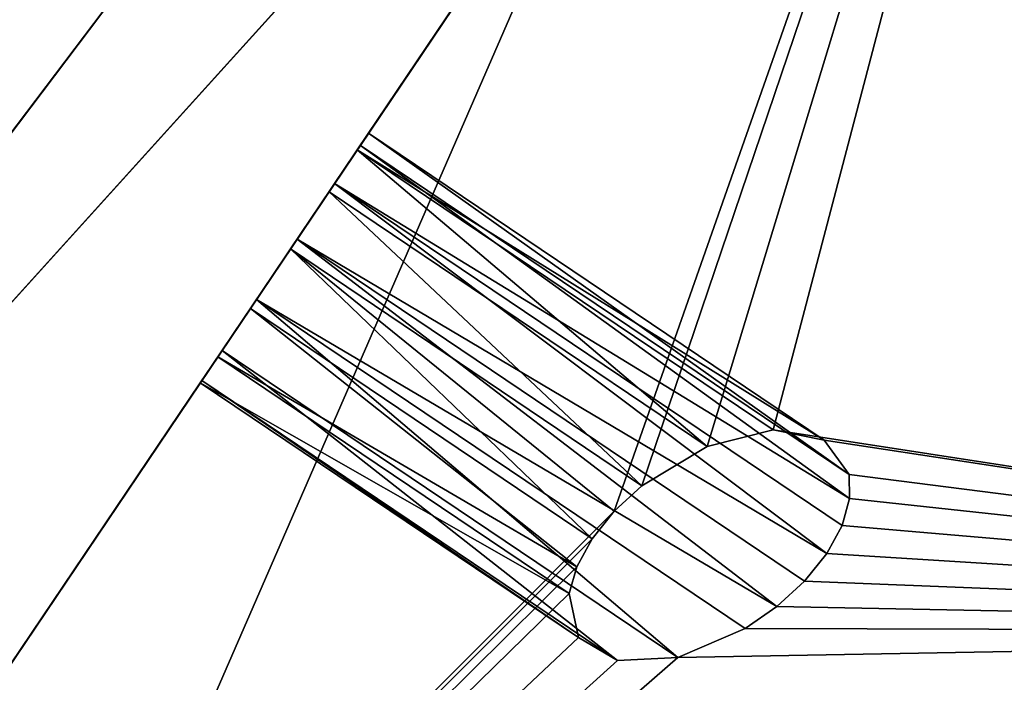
# Model space of a CAD drawing. Extents: x 5.2 to 19.2, y -23 to 23.
# Tile 482 of 656: x 17.299 to 17.491, y -20.433 to -20.304. Entities that reach past the tile are written whole.
import ezdxf

# ---------------------------------------------------------------- set-up
doc = ezdxf.new("R2010")
doc.units = 0
doc.header["$MEASUREMENT"] = 0
doc.layers.get('0').update_dxf_attribs({"linetype": 'CONTINUOUS'})

# ---------------------------------------------------------------- blocks, each defined once
blk = doc.blocks.new('LUXORA_OVAL_LED_37W_STL')
at = {"color": 0}
for p, q in [((17.97511, -19.42397, 4.45113), (17.1155, -20.6997, 0.82709)), ((17.97511, -19.42397, 4.45113), (17.1155, -20.6997, 0.82709)), ((17.14704, -20.52577, 4.18098), (17.88697, -19.54595, 4.18098)), ((17.88697, -19.54595, 4.14161), (17.14704, -20.52577, 4.14161)), ((17.88697, -19.54595, 4.14161), (17.14704, -20.52577, 4.14161)), ((17.14704, -20.52577, 4.18098), (17.88697, -19.54595, 4.18098)), ((17.14704, -20.52577, 0.83452), (17.88697, -19.54595, 0.83452)), ((17.88697, -19.54595, 0.79515), (17.14704, -20.52577, 0.79515)), ((17.88697, -19.54595, 0.79515), (17.14704, -20.52577, 0.79515)), ((17.14704, -20.52577, 0.83452), (17.88697, -19.54595, 0.83452)), ((16.89233, -20.80754, 0.51943), (17.92407, -19.66653, 4.14347)), ((16.89233, -20.80754, 0.51943), (17.92407, -19.66653, 4.14347)), ((17.52052, -20.09862, 0.51943), (17.1155, -20.6997, 0.82709)), ((17.52052, -20.09862, 0.51943), (17.1155, -20.6997, 0.82709)), ((17.43794, -20.20414, 4.45113), (16.4062, -21.34515, 0.82709)), ((17.43794, -20.20414, 4.45113), (16.4062, -21.34515, 0.82709)), ((17.36498, -20.32946, 0.79625), (17.36717, -20.32621, 0.80983)), ((17.36498, -20.32946, 0.79625), (17.36717, -20.32621, 0.80983)), ((17.36717, -20.32621, 0.80983), (17.36558, -20.32857, 0.82367)), ((17.36717, -20.32621, 0.80983), (17.36558, -20.32857, 0.82367)), ((17.36717, -20.32621, 0.80983), (17.45557, -20.38578, 0.80983)), ((17.36717, -20.32621, 0.80983), (17.45557, -20.38578, 0.80983)), ((17.36558, -20.32857, 0.82367), (17.36057, -20.336, 0.8346)), ((17.36558, -20.32857, 0.82367), (17.36057, -20.336, 0.8346)), ((17.36558, -20.32857, 0.82367), (17.46051, -20.39714, 0.82968)), ((17.36558, -20.32857, 0.82367), (17.46051, -20.39714, 0.82968)), ((17.36558, -20.32857, 0.82367), (17.46041, -20.39247, 0.82367)), ((17.36558, -20.32857, 0.82367), (17.46041, -20.39247, 0.82367)), ((17.35952, -20.33757, 0.78604), (17.36498, -20.32946, 0.79625)), ((17.35952, -20.33757, 0.78604), (17.36498, -20.32946, 0.79625)), ((17.36498, -20.32946, 0.79625), (17.44564, -20.38381, 0.79625)), ((17.36498, -20.32946, 0.79625), (17.44564, -20.38381, 0.79625)), ((17.36057, -20.336, 0.8346), (17.3533, -20.34679, 0.84013)), ((17.36057, -20.336, 0.8346), (17.3533, -20.34679, 0.84013)), ((17.45606, -20.40777, 0.83816), (17.36057, -20.336, 0.8346)), ((17.36057, -20.336, 0.8346), (17.45903, -20.40234, 0.8346)), ((17.45606, -20.40777, 0.83816), (17.36057, -20.336, 0.8346)), ((17.36057, -20.336, 0.8346), (17.45903, -20.40234, 0.8346)), ((17.36057, -20.336, 0.8346), (17.46051, -20.39714, 0.82968)), ((17.36057, -20.336, 0.8346), (17.46051, -20.39714, 0.82968)), ((17.35203, -20.34868, 0.78155), (17.35952, -20.33757, 0.78604)), ((17.35203, -20.34868, 0.78155), (17.35952, -20.33757, 0.78604)), ((17.35952, -20.33757, 0.78604), (17.43288, -20.387, 0.78604)), ((17.35952, -20.33757, 0.78604), (17.43288, -20.387, 0.78604)), ((17.3533, -20.34679, 0.84013), (17.34543, -20.35847, 0.83897)), ((17.3533, -20.34679, 0.84013), (17.34543, -20.35847, 0.83897)), ((17.45606, -20.40777, 0.83816), (17.3533, -20.34679, 0.84013)), ((17.45176, -20.41313, 0.84013), (17.3533, -20.34679, 0.84013)), ((17.45606, -20.40777, 0.83816), (17.3533, -20.34679, 0.84013)), ((17.45176, -20.41313, 0.84013), (17.3533, -20.34679, 0.84013)), ((17.44639, -20.41809, 0.8404), (17.3533, -20.34679, 0.84013)), ((17.44639, -20.41809, 0.8404), (17.3533, -20.34679, 0.84013)), ((17.34423, -20.36025, 0.78379), (17.35203, -20.34868, 0.78155)), ((17.34423, -20.36025, 0.78379), (17.35203, -20.34868, 0.78155)), ((17.35203, -20.34868, 0.78155), (17.42021, -20.39462, 0.78155)), ((17.41055, -20.40493, 0.78379), (17.35203, -20.34868, 0.78155)), ((17.41055, -20.40493, 0.78379), (17.35203, -20.34868, 0.78155)), ((17.41485, -20.39958, 0.78182), (17.35203, -20.34868, 0.78155)), ((17.41485, -20.39958, 0.78182), (17.35203, -20.34868, 0.78155)), ((17.35203, -20.34868, 0.78155), (17.42021, -20.39462, 0.78155)), ((17.34543, -20.35847, 0.83897), (17.33876, -20.36836, 0.8314)), ((17.34543, -20.35847, 0.83897), (17.33876, -20.36836, 0.8314)), ((17.44026, -20.42237, 0.83897), (17.34543, -20.35847, 0.83897)), ((17.44639, -20.41809, 0.8404), (17.34543, -20.35847, 0.83897)), ((17.44639, -20.41809, 0.8404), (17.34543, -20.35847, 0.83897)), ((17.44026, -20.42237, 0.83897), (17.34543, -20.35847, 0.83897)), ((17.33791, -20.36963, 0.79227), (17.34423, -20.36025, 0.78379)), ((17.33791, -20.36963, 0.79227), (17.34423, -20.36025, 0.78379)), ((17.40757, -20.41037, 0.78735), (17.34423, -20.36025, 0.78379)), ((17.40757, -20.41037, 0.78735), (17.34423, -20.36025, 0.78379)), ((17.41055, -20.40493, 0.78379), (17.34423, -20.36025, 0.78379)), ((17.41055, -20.40493, 0.78379), (17.34423, -20.36025, 0.78379)), ((17.33876, -20.36836, 0.8314), (17.33482, -20.37421, 0.81915)), ((17.33876, -20.36836, 0.8314), (17.33482, -20.37421, 0.81915)), ((17.42717, -20.42794, 0.8314), (17.33876, -20.36836, 0.8314)), ((17.42717, -20.42794, 0.8314), (17.33876, -20.36836, 0.8314)), ((17.33452, -20.37467, 0.80503), (17.33791, -20.36963, 0.79227)), ((17.33452, -20.37467, 0.80503), (17.33791, -20.36963, 0.79227)), ((17.4061, -20.41557, 0.79227), (17.33791, -20.36963, 0.79227)), ((17.4061, -20.41557, 0.79227), (17.33791, -20.36963, 0.79227)), ((17.40757, -20.41037, 0.78735), (17.33791, -20.36963, 0.79227)), ((17.40757, -20.41037, 0.78735), (17.33791, -20.36963, 0.79227)), ((17.33482, -20.37421, 0.81915), (17.33452, -20.37467, 0.80503)), ((17.33482, -20.37421, 0.81915), (17.33452, -20.37467, 0.80503)), ((17.40788, -20.4241, 0.80503), (17.33452, -20.37467, 0.80503)), ((17.40788, -20.4241, 0.80503), (17.33452, -20.37467, 0.80503)), ((17.41548, -20.42856, 0.81915), (17.33482, -20.37421, 0.81915)), ((17.41548, -20.42856, 0.81915), (17.33482, -20.37421, 0.81915)), ((17.44564, -20.38381, 0.79625), (17.43288, -20.387, 0.78604)), ((17.44564, -20.38381, 0.79625), (17.43288, -20.387, 0.78604)), ((17.45557, -20.38578, 0.80983), (17.44564, -20.38381, 0.79625)), ((17.45557, -20.38578, 0.80983), (17.44564, -20.38381, 0.79625)), ((17.46041, -20.39247, 0.82367), (17.45557, -20.38578, 0.80983)), ((17.46041, -20.39247, 0.82367), (17.45557, -20.38578, 0.80983)), ((17.43288, -20.387, 0.78604), (17.42021, -20.39462, 0.78155)), ((17.43288, -20.387, 0.78604), (17.42021, -20.39462, 0.78155)), ((17.46051, -20.39714, 0.82968), (17.46041, -20.39247, 0.82367)), ((17.46051, -20.39714, 0.82968), (17.46041, -20.39247, 0.82367)), ((17.42021, -20.39462, 0.78155), (17.41485, -20.39958, 0.78182)), ((17.42021, -20.39462, 0.78155), (17.41485, -20.39958, 0.78182)), ((17.45903, -20.40234, 0.8346), (17.46051, -20.39714, 0.82968)), ((17.45903, -20.40234, 0.8346), (17.46051, -20.39714, 0.82968)), ((17.41485, -20.39958, 0.78182), (17.41055, -20.40493, 0.78379)), ((17.41485, -20.39958, 0.78182), (17.41055, -20.40493, 0.78379)), ((17.45606, -20.40777, 0.83816), (17.45903, -20.40234, 0.8346)), ((17.45606, -20.40777, 0.83816), (17.45903, -20.40234, 0.8346)), ((17.41055, -20.40493, 0.78379), (17.40757, -20.41037, 0.78735)), ((17.41055, -20.40493, 0.78379), (17.40757, -20.41037, 0.78735)), ((17.45176, -20.41313, 0.84013), (17.45606, -20.40777, 0.83816)), ((17.45176, -20.41313, 0.84013), (17.45606, -20.40777, 0.83816)), ((17.40757, -20.41037, 0.78735), (17.4061, -20.41557, 0.79227)), ((17.40757, -20.41037, 0.78735), (17.4061, -20.41557, 0.79227)), ((17.44639, -20.41809, 0.8404), (17.45176, -20.41313, 0.84013)), ((17.44639, -20.41809, 0.8404), (17.45176, -20.41313, 0.84013)), ((17.4061, -20.41557, 0.79227), (17.40788, -20.4241, 0.80503)), ((17.4061, -20.41557, 0.79227), (17.40788, -20.4241, 0.80503)), ((17.44026, -20.42237, 0.83897), (17.44639, -20.41809, 0.8404)), ((17.44026, -20.42237, 0.83897), (17.44639, -20.41809, 0.8404)), ((17.42717, -20.42794, 0.8314), (17.44026, -20.42237, 0.83897)), ((17.42717, -20.42794, 0.8314), (17.44026, -20.42237, 0.83897)), ((17.40788, -20.4241, 0.80503), (17.41548, -20.42856, 0.81915)), ((17.40788, -20.4241, 0.80503), (17.41548, -20.42856, 0.81915)), ((17.41548, -20.42856, 0.81915), (17.42717, -20.42794, 0.8314)), ((17.41548, -20.42856, 0.81915), (17.42717, -20.42794, 0.8314))]:
    blk.add_line(p, q, dxfattribs=at)
mesh = blk.add_polyface(dxfattribs=at)
corners = [(5.68976, -17.26589, 4.18098), (5.57647, 16.04331, 4.18098), (5.57647, -16.04331, 4.18098), (5.68976, 17.26589, 4.18098), (6.02576, -18.44684, 4.18098), (6.02576, 18.44684, 4.18098), (6.57305, -19.54595, 4.18098), (6.57305, 19.54595, 4.18098), (7.15127, -16.04331, 4.18098), (7.31298, -20.52577, 4.18098), (7.26225, -17.09924, 4.18098), (7.59035, -18.10902, 4.18098), (8.22035, -21.35295, 4.18098), (8.12122, -19.02851, 4.18098), (8.83167, -19.81755, 4.18098), (9.26427, -21.99931, 4.18098), (9.69064, -20.44162, 4.18098), (10.40918, -22.44286, 4.18098), (10.66059, -20.87348, 4.18098), (11.6161, -22.66847, 4.18098), (11.69914, -21.09423, 4.18098), (12.84392, -22.66847, 4.18098), (12.76088, -21.09423, 4.18098), (13.79943, -20.87348, 4.18098), (14.05084, -22.44286, 4.18098), (14.76938, -20.44162, 4.18098), (15.19575, -21.99931, 4.18098), (15.62835, -19.81755, 4.18098), (16.23966, -21.35295, 4.18098), (16.3388, -19.02851, 4.18098), (17.14704, -20.52577, 4.18098), (16.86967, -18.10902, 4.18098), (17.19777, -17.09924, 4.18098), (17.88697, -19.54595, 4.18098), (17.30875, -16.04331, 4.18098), (17.30875, 16.04331, 4.18098), (7.15127, 16.04331, 4.18098), (7.31298, 20.52577, 4.18098), (7.26225, 17.09924, 4.18098), (7.59035, 18.10902, 4.18098), (8.22035, 21.35295, 4.18098), (8.12122, 19.02851, 4.18098), (8.83167, 19.81755, 4.18098), (9.26427, 21.99931, 4.18098), (9.69064, 20.44162, 4.18098), (10.40918, 22.44286, 4.18098), (10.66059, 20.87348, 4.18098), (11.6161, 22.66847, 4.18098), (11.69914, 21.09423, 4.18098), (12.84392, 22.66847, 4.18098), (12.76088, 21.09423, 4.18098), (13.79943, 20.87348, 4.18098), (14.05084, 22.44286, 4.18098), (14.76938, 20.44162, 4.18098), (15.19575, 21.99931, 4.18098), (15.62835, 19.81755, 4.18098), (16.23966, 21.35295, 4.18098), (16.3388, 19.02851, 4.18098), (17.14704, 20.52577, 4.18098), (16.86967, 18.10902, 4.18098), (17.19777, 17.09924, 4.18098), (17.88697, 19.54595, 4.18098), (18.43425, -18.44684, 4.18098), (18.43425, 18.44684, 4.18098), (18.77026, -17.26589, 4.18098), (18.77026, 17.26589, 4.18098), (18.88355, -16.04331, 4.18098), (18.88355, 16.04331, 4.18098)]
mesh.append_faces([[corners[k] for k in face] for face in [(0, 1, 2), (65, 66, 67)]], dxfattribs={"vtx0": -1, "color": 0})
mesh.append_faces([[corners[k] for k in face] for face in [(1, 0, 3), (3, 4, 5), (5, 6, 7), (8, 9, 10), (10, 9, 11), (11, 12, 13), (13, 12, 14), (14, 15, 16), (16, 17, 18), (18, 19, 20), (20, 21, 22), (22, 21, 23), (23, 24, 25), (25, 26, 27), (27, 28, 29), (29, 30, 31), (31, 30, 32), (32, 33, 34), (34, 33, 35), (7, 36, 37), (36, 7, 8), (37, 39, 40), (40, 42, 43), (43, 44, 45), (45, 46, 47), (47, 48, 49), (49, 51, 52), (52, 53, 54), (54, 55, 56), (56, 57, 58), (58, 60, 61), (61, 62, 63), (63, 64, 65)]], dxfattribs={"vtx0": -1, "vtx1": -1, "color": 0})
mesh.append_faces([[corners[k] for k in face] for face in [(7, 6, 8), (61, 35, 33)]], dxfattribs={"vtx0": -1, "vtx1": -1, "vtx2": -1, "color": 0})
mesh.append_faces([[corners[k] for k in face] for face in [(3, 0, 4), (5, 4, 6), (8, 6, 9), (11, 9, 12), (14, 12, 15), (16, 15, 17), (18, 17, 19), (20, 19, 21), (23, 21, 24), (25, 24, 26), (27, 26, 28), (29, 28, 30), (32, 30, 33), (37, 36, 38), (37, 38, 39), (40, 39, 41), (40, 41, 42), (43, 42, 44), (45, 44, 46), (47, 46, 48), (49, 48, 50), (49, 50, 51), (52, 51, 53), (54, 53, 55), (56, 55, 57), (58, 57, 59), (58, 59, 60), (61, 60, 35), (61, 33, 62), (63, 62, 64), (65, 64, 66)]], dxfattribs={"vtx0": -1, "vtx2": -1, "color": 0})
mesh = blk.add_polyface(dxfattribs=at)
corners = [(5.68976, 17.26589, 4.14161), (5.57647, -16.04331, 4.14161), (5.57647, 16.04331, 4.14161), (5.68976, -17.26589, 4.14161), (6.02576, 18.44684, 4.14161), (6.02576, -18.44684, 4.14161), (6.57305, 19.54595, 4.14161), (6.57305, -19.54595, 4.14161), (7.15127, 16.04331, 4.14161), (7.31298, 20.52577, 4.14161), (7.26225, 17.09924, 4.14161), (7.59035, 18.10902, 4.14161), (8.22035, 21.35295, 4.14161), (8.12122, 19.02851, 4.14161), (8.83167, 19.81755, 4.14161), (9.26427, 21.99931, 4.14161), (9.69064, 20.44162, 4.14161), (10.40918, 22.44286, 4.14161), (10.66059, 20.87348, 4.14161), (11.6161, 22.66847, 4.14161), (11.69914, 21.09423, 4.14161), (12.84392, 22.66847, 4.14161), (12.76088, 21.09423, 4.14161), (13.79943, 20.87348, 4.14161), (14.05084, 22.44286, 4.14161), (14.76938, 20.44162, 4.14161), (15.19575, 21.99931, 4.14161), (15.62835, 19.81755, 4.14161), (16.23966, 21.35295, 4.14161), (16.3388, 19.02851, 4.14161), (17.14704, 20.52577, 4.14161), (16.86967, 18.10902, 4.14161), (17.19777, 17.09924, 4.14161), (17.88697, 19.54595, 4.14161), (17.30875, 16.04331, 4.14161), (17.30875, -16.04331, 4.14161), (7.15127, -16.04331, 4.14161), (7.31298, -20.52577, 4.14161), (7.26225, -17.09924, 4.14161), (7.59035, -18.10902, 4.14161), (8.22035, -21.35295, 4.14161), (8.12122, -19.02851, 4.14161), (8.83167, -19.81755, 4.14161), (9.26427, -21.99931, 4.14161), (9.69064, -20.44162, 4.14161), (10.40918, -22.44286, 4.14161), (10.66059, -20.87348, 4.14161), (11.6161, -22.66847, 4.14161), (11.69914, -21.09423, 4.14161), (12.84392, -22.66847, 4.14161), (12.76088, -21.09423, 4.14161), (13.79943, -20.87348, 4.14161), (14.05084, -22.44286, 4.14161), (14.76938, -20.44162, 4.14161), (15.19575, -21.99931, 4.14161), (15.62835, -19.81755, 4.14161), (16.23966, -21.35295, 4.14161), (16.3388, -19.02851, 4.14161), (17.14704, -20.52577, 4.14161), (16.86967, -18.10902, 4.14161), (17.19777, -17.09924, 4.14161), (17.88697, -19.54595, 4.14161), (18.43425, 18.44684, 4.14161), (18.43425, -18.44684, 4.14161), (18.77026, 17.26589, 4.14161), (18.77026, -17.26589, 4.14161), (18.88355, 16.04331, 4.14161), (18.88355, -16.04331, 4.14161)]
mesh.append_faces([[corners[k] for k in face] for face in [(0, 1, 2), (65, 66, 67)]], dxfattribs={"vtx0": -1, "color": 0})
mesh.append_faces([[corners[k] for k in face] for face in [(1, 0, 3), (3, 4, 5), (5, 6, 7), (8, 9, 10), (10, 9, 11), (11, 12, 13), (13, 12, 14), (14, 15, 16), (16, 17, 18), (18, 19, 20), (20, 21, 22), (22, 21, 23), (23, 24, 25), (25, 26, 27), (27, 28, 29), (29, 30, 31), (31, 30, 32), (32, 33, 34), (34, 33, 35), (7, 36, 37), (36, 7, 8), (37, 39, 40), (40, 42, 43), (43, 44, 45), (45, 46, 47), (47, 48, 49), (49, 51, 52), (52, 53, 54), (54, 55, 56), (56, 57, 58), (58, 60, 61), (61, 62, 63), (63, 64, 65)]], dxfattribs={"vtx0": -1, "vtx1": -1, "color": 0})
mesh.append_faces([[corners[k] for k in face] for face in [(7, 6, 8), (61, 35, 33)]], dxfattribs={"vtx0": -1, "vtx1": -1, "vtx2": -1, "color": 0})
mesh.append_faces([[corners[k] for k in face] for face in [(3, 0, 4), (5, 4, 6), (8, 6, 9), (11, 9, 12), (14, 12, 15), (16, 15, 17), (18, 17, 19), (20, 19, 21), (23, 21, 24), (25, 24, 26), (27, 26, 28), (29, 28, 30), (32, 30, 33), (37, 36, 38), (37, 38, 39), (40, 39, 41), (40, 41, 42), (43, 42, 44), (45, 44, 46), (47, 46, 48), (49, 48, 50), (49, 50, 51), (52, 51, 53), (54, 53, 55), (56, 55, 57), (58, 57, 59), (58, 59, 60), (61, 60, 35), (61, 33, 62), (63, 62, 64), (65, 64, 66)]], dxfattribs={"vtx0": -1, "vtx2": -1, "color": 0})
mesh = blk.add_polyface(dxfattribs=at)
corners = [(5.68976, -17.26589, 0.83452), (5.57647, 16.04331, 0.83452), (5.57647, -16.04331, 0.83452), (5.68976, 17.26589, 0.83452), (6.02576, -18.44684, 0.83452), (6.02576, 18.44684, 0.83452), (6.57305, -19.54595, 0.83452), (6.57305, 19.54595, 0.83452), (7.15127, -16.04331, 0.83452), (7.31298, -20.52577, 0.83452), (7.26225, -17.09924, 0.83452), (7.59035, -18.10902, 0.83452), (8.22035, -21.35295, 0.83452), (8.12122, -19.02851, 0.83452), (8.83167, -19.81755, 0.83452), (9.26427, -21.99931, 0.83452), (9.69064, -20.44162, 0.83452), (10.40918, -22.44286, 0.83452), (10.66059, -20.87348, 0.83452), (11.6161, -22.66847, 0.83452), (11.69914, -21.09423, 0.83452), (12.84392, -22.66847, 0.83452), (12.76088, -21.09423, 0.83452), (13.79943, -20.87348, 0.83452), (14.05084, -22.44286, 0.83452), (14.76938, -20.44162, 0.83452), (15.19575, -21.99931, 0.83452), (15.62835, -19.81755, 0.83452), (16.23966, -21.35295, 0.83452), (16.3388, -19.02851, 0.83452), (17.14704, -20.52577, 0.83452), (16.86967, -18.10902, 0.83452), (17.19777, -17.09924, 0.83452), (17.88697, -19.54595, 0.83452), (17.30875, -16.04331, 0.83452), (17.30875, 16.04331, 0.83452), (7.15127, 16.04331, 0.83452), (7.31298, 20.52577, 0.83452), (7.26225, 17.09924, 0.83452), (7.59035, 18.10902, 0.83452), (8.22035, 21.35295, 0.83452), (8.12122, 19.02851, 0.83452), (8.83167, 19.81755, 0.83452), (9.26427, 21.99931, 0.83452), (9.69064, 20.44162, 0.83452), (10.40918, 22.44286, 0.83452), (10.66059, 20.87348, 0.83452), (11.6161, 22.66847, 0.83452), (11.69914, 21.09423, 0.83452), (12.84392, 22.66847, 0.83452), (12.76088, 21.09423, 0.83452), (13.79943, 20.87348, 0.83452), (14.05084, 22.44286, 0.83452), (14.76938, 20.44162, 0.83452), (15.19575, 21.99931, 0.83452), (15.62835, 19.81755, 0.83452), (16.23966, 21.35295, 0.83452), (16.3388, 19.02851, 0.83452), (17.14704, 20.52577, 0.83452), (16.86967, 18.10902, 0.83452), (17.19777, 17.09924, 0.83452), (17.88697, 19.54595, 0.83452), (18.43425, -18.44684, 0.83452), (18.43425, 18.44684, 0.83452), (18.77026, -17.26589, 0.83452), (18.77026, 17.26589, 0.83452), (18.88355, -16.04331, 0.83452), (18.88355, 16.04331, 0.83452)]
mesh.append_faces([[corners[k] for k in face] for face in [(0, 1, 2), (65, 66, 67)]], dxfattribs={"vtx0": -1, "color": 0})
mesh.append_faces([[corners[k] for k in face] for face in [(1, 0, 3), (3, 4, 5), (5, 6, 7), (8, 9, 10), (10, 9, 11), (11, 12, 13), (13, 12, 14), (14, 15, 16), (16, 17, 18), (18, 19, 20), (20, 21, 22), (22, 21, 23), (23, 24, 25), (25, 26, 27), (27, 28, 29), (29, 30, 31), (31, 30, 32), (32, 33, 34), (34, 33, 35), (7, 36, 37), (36, 7, 8), (37, 39, 40), (40, 42, 43), (43, 44, 45), (45, 46, 47), (47, 48, 49), (49, 51, 52), (52, 53, 54), (54, 55, 56), (56, 57, 58), (58, 60, 61), (61, 62, 63), (63, 64, 65)]], dxfattribs={"vtx0": -1, "vtx1": -1, "color": 0})
mesh.append_faces([[corners[k] for k in face] for face in [(7, 6, 8), (61, 35, 33)]], dxfattribs={"vtx0": -1, "vtx1": -1, "vtx2": -1, "color": 0})
mesh.append_faces([[corners[k] for k in face] for face in [(3, 0, 4), (5, 4, 6), (8, 6, 9), (11, 9, 12), (14, 12, 15), (16, 15, 17), (18, 17, 19), (20, 19, 21), (23, 21, 24), (25, 24, 26), (27, 26, 28), (29, 28, 30), (32, 30, 33), (37, 36, 38), (37, 38, 39), (40, 39, 41), (40, 41, 42), (43, 42, 44), (45, 44, 46), (47, 46, 48), (49, 48, 50), (49, 50, 51), (52, 51, 53), (54, 53, 55), (56, 55, 57), (58, 57, 59), (58, 59, 60), (61, 60, 35), (61, 33, 62), (63, 62, 64), (65, 64, 66)]], dxfattribs={"vtx0": -1, "vtx2": -1, "color": 0})
mesh = blk.add_polyface(dxfattribs=at)
corners = [(5.68976, 17.26589, 0.79515), (5.57647, -16.04331, 0.79515), (5.57647, 16.04331, 0.79515), (5.68976, -17.26589, 0.79515), (6.02576, 18.44684, 0.79515), (6.02576, -18.44684, 0.79515), (6.57305, 19.54595, 0.79515), (6.57305, -19.54595, 0.79515), (7.15127, 16.04331, 0.79515), (7.31298, 20.52577, 0.79515), (7.26225, 17.09924, 0.79515), (7.59035, 18.10902, 0.79515), (8.22035, 21.35295, 0.79515), (8.12122, 19.02851, 0.79515), (8.83167, 19.81755, 0.79515), (9.26427, 21.99931, 0.79515), (9.69064, 20.44162, 0.79515), (10.40918, 22.44286, 0.79515), (10.66059, 20.87348, 0.79515), (11.6161, 22.66847, 0.79515), (11.69914, 21.09423, 0.79515), (12.84392, 22.66847, 0.79515), (12.76088, 21.09423, 0.79515), (13.79943, 20.87348, 0.79515), (14.05084, 22.44286, 0.79515), (14.76938, 20.44162, 0.79515), (15.19575, 21.99931, 0.79515), (15.62835, 19.81755, 0.79515), (16.23966, 21.35295, 0.79515), (16.3388, 19.02851, 0.79515), (17.14704, 20.52577, 0.79515), (16.86967, 18.10902, 0.79515), (17.19777, 17.09924, 0.79515), (17.88697, 19.54595, 0.79515), (17.30875, 16.04331, 0.79515), (17.30875, -16.04331, 0.79515), (7.15127, -16.04331, 0.79515), (7.31298, -20.52577, 0.79515), (7.26225, -17.09924, 0.79515), (7.59035, -18.10902, 0.79515), (8.22035, -21.35295, 0.79515), (8.12122, -19.02851, 0.79515), (8.83167, -19.81755, 0.79515), (9.26427, -21.99931, 0.79515), (9.69064, -20.44162, 0.79515), (10.40918, -22.44286, 0.79515), (10.66059, -20.87348, 0.79515), (11.6161, -22.66847, 0.79515), (11.69914, -21.09423, 0.79515), (12.84392, -22.66847, 0.79515), (12.76088, -21.09423, 0.79515), (13.79943, -20.87348, 0.79515), (14.05084, -22.44286, 0.79515), (14.76938, -20.44162, 0.79515), (15.19575, -21.99931, 0.79515), (15.62835, -19.81755, 0.79515), (16.23966, -21.35295, 0.79515), (16.3388, -19.02851, 0.79515), (17.14704, -20.52577, 0.79515), (16.86967, -18.10902, 0.79515), (17.19777, -17.09924, 0.79515), (17.88697, -19.54595, 0.79515), (18.43425, 18.44684, 0.79515), (18.43425, -18.44684, 0.79515), (18.77026, 17.26589, 0.79515), (18.77026, -17.26589, 0.79515), (18.88355, 16.04331, 0.79515), (18.88355, -16.04331, 0.79515)]
mesh.append_faces([[corners[k] for k in face] for face in [(0, 1, 2), (65, 66, 67)]], dxfattribs={"vtx0": -1, "color": 0})
mesh.append_faces([[corners[k] for k in face] for face in [(1, 0, 3), (3, 4, 5), (5, 6, 7), (8, 9, 10), (10, 9, 11), (11, 12, 13), (13, 12, 14), (14, 15, 16), (16, 17, 18), (18, 19, 20), (20, 21, 22), (22, 21, 23), (23, 24, 25), (25, 26, 27), (27, 28, 29), (29, 30, 31), (31, 30, 32), (32, 33, 34), (34, 33, 35), (7, 36, 37), (36, 7, 8), (37, 39, 40), (40, 42, 43), (43, 44, 45), (45, 46, 47), (47, 48, 49), (49, 51, 52), (52, 53, 54), (54, 55, 56), (56, 57, 58), (58, 60, 61), (61, 62, 63), (63, 64, 65)]], dxfattribs={"vtx0": -1, "vtx1": -1, "color": 0})
mesh.append_faces([[corners[k] for k in face] for face in [(7, 6, 8), (61, 35, 33)]], dxfattribs={"vtx0": -1, "vtx1": -1, "vtx2": -1, "color": 0})
mesh.append_faces([[corners[k] for k in face] for face in [(3, 0, 4), (5, 4, 6), (8, 6, 9), (11, 9, 12), (14, 12, 15), (16, 15, 17), (18, 17, 19), (20, 19, 21), (23, 21, 24), (25, 24, 26), (27, 26, 28), (29, 28, 30), (32, 30, 33), (37, 36, 38), (37, 38, 39), (40, 39, 41), (40, 41, 42), (43, 42, 44), (45, 44, 46), (47, 46, 48), (49, 48, 50), (49, 50, 51), (52, 51, 53), (54, 53, 55), (56, 55, 57), (58, 57, 59), (58, 59, 60), (61, 60, 35), (61, 33, 62), (63, 62, 64), (65, 64, 66)]], dxfattribs={"vtx0": -1, "vtx2": -1, "color": 0})
mesh = blk.add_polyface(dxfattribs=at)
corners = [(6.14095, -17.17998, 4.13799), (6.03436, 16.05688, 4.13799), (6.03436, -16.02974, 4.13799), (6.14095, 17.20712, 4.13799), (6.42806, -16.02974, 4.13799), (6.45707, -18.29106, 4.13799), (6.54078, -17.17417, 4.13799), (6.97198, -19.32512, 4.13799), (6.87459, -18.27462, 4.13799), (7.41668, -19.28879, 4.13799), (7.66812, -20.24697, 4.13799), (8.14621, -20.17773, 4.13799), (8.52181, -21.0252, 4.13799), (9.03515, -20.90726, 4.13799), (9.50395, -21.63332, 4.13799), (10.04933, -21.44935, 4.13799), (10.58112, -22.05062, 4.13799), (11.14977, -21.78317, 4.13799), (11.71662, -22.26288, 4.13799), (12.2942, -21.89588, 4.13799), (12.87179, -22.26288, 4.13799), (13.43863, -21.78317, 4.13799), (14.00729, -22.05062, 4.13799), (14.53908, -21.44935, 4.13799), (15.08446, -21.63332, 4.13799), (15.55326, -20.90726, 4.13799), (16.0666, -21.0252, 4.13799), (16.44219, -20.17773, 4.13799), (16.92028, -20.24697, 4.13799), (17.17172, -19.28879, 4.13799), (17.61643, -19.32512, 4.13799), (17.71381, -18.27462, 4.13799), (18.13133, -18.29106, 4.13799), (18.04763, -17.17417, 4.13799), (18.16035, -16.02974, 4.13799), (18.44746, -17.17998, 4.13799), (18.16035, 16.05688, 4.13799), (6.42806, 16.05688, 4.13799), (6.45707, 18.31819, 4.13799), (6.54078, 17.2013, 4.13799), (6.97198, 19.35226, 4.13799), (6.87459, 18.30175, 4.13799), (7.41668, 19.31593, 4.13799), (7.66812, 20.2741, 4.13799), (8.14621, 20.20486, 4.13799), (8.52181, 21.05234, 4.13799), (9.03515, 20.93439, 4.13799), (9.50395, 21.66046, 4.13799), (10.04933, 21.47648, 4.13799), (10.58112, 22.07775, 4.13799), (11.14977, 21.8103, 4.13799), (11.71662, 22.29002, 4.13799), (12.2942, 21.92302, 4.13799), (12.87179, 22.29002, 4.13799), (13.43863, 21.8103, 4.13799), (14.00729, 22.07775, 4.13799), (14.53908, 21.47648, 4.13799), (15.08446, 21.66046, 4.13799), (15.55326, 20.93439, 4.13799), (16.0666, 21.05234, 4.13799), (16.44219, 20.20486, 4.13799), (16.92028, 20.2741, 4.13799), (17.17172, 19.31593, 4.13799), (17.61643, 19.35226, 4.13799), (17.71381, 18.30175, 4.13799), (18.13133, 18.31819, 4.13799), (18.04763, 17.2013, 4.13799), (18.44746, 17.20712, 4.13799), (18.55405, -16.02974, 4.13799), (18.55405, 16.05688, 4.13799)]
mesh.append_faces([[corners[k] for k in face] for face in [(0, 1, 2), (67, 68, 69)]], dxfattribs={"vtx0": -1, "color": 0})
mesh.append_faces([[corners[k] for k in face] for face in [(1, 0, 3), (4, 5, 6), (6, 7, 8), (8, 7, 9), (9, 10, 11), (11, 12, 13), (13, 14, 15), (15, 16, 17), (17, 18, 19), (19, 20, 21), (21, 22, 23), (23, 24, 25), (25, 26, 27), (27, 28, 29), (29, 30, 31), (31, 32, 33), (33, 32, 34), (34, 35, 36), (3, 37, 38), (37, 3, 4), (38, 39, 40), (40, 42, 43), (43, 44, 45), (45, 46, 47), (47, 48, 49), (49, 50, 51), (51, 52, 53), (53, 54, 55), (55, 56, 57), (57, 58, 59), (59, 60, 61), (61, 62, 63), (63, 64, 65), (65, 36, 67)]], dxfattribs={"vtx0": -1, "vtx1": -1, "color": 0})
mesh.append_faces([[corners[k] for k in face] for face in [(3, 0, 4), (67, 36, 35)]], dxfattribs={"vtx0": -1, "vtx1": -1, "vtx2": -1, "color": 0})
mesh.append_faces([[corners[k] for k in face] for face in [(4, 0, 5), (6, 5, 7), (9, 7, 10), (11, 10, 12), (13, 12, 14), (15, 14, 16), (17, 16, 18), (19, 18, 20), (21, 20, 22), (23, 22, 24), (25, 24, 26), (27, 26, 28), (29, 28, 30), (31, 30, 32), (34, 32, 35), (38, 37, 39), (40, 39, 41), (40, 41, 42), (43, 42, 44), (45, 44, 46), (47, 46, 48), (49, 48, 50), (51, 50, 52), (53, 52, 54), (55, 54, 56), (57, 56, 58), (59, 58, 60), (61, 60, 62), (63, 62, 64), (65, 64, 66), (65, 66, 36), (67, 35, 68)]], dxfattribs={"vtx0": -1, "vtx2": -1, "color": 0})
mesh = blk.add_polyface(dxfattribs=at)
corners = [(6.14095, 17.20712, 4.09862), (6.03436, -16.02974, 4.09862), (6.03436, 16.05688, 4.09862), (6.14095, -17.17998, 4.09862), (6.42806, 16.05688, 4.09862), (6.45707, 18.31819, 4.09862), (6.54078, 17.2013, 4.09862), (6.97198, 19.35226, 4.09862), (6.87459, 18.30175, 4.09862), (7.41668, 19.31593, 4.09862), (7.66812, 20.2741, 4.09862), (8.14621, 20.20486, 4.09862), (8.52181, 21.05234, 4.09862), (9.03515, 20.93439, 4.09862), (9.50395, 21.66046, 4.09862), (10.04933, 21.47648, 4.09862), (10.58112, 22.07775, 4.09862), (11.14977, 21.8103, 4.09862), (11.71662, 22.29002, 4.09862), (12.2942, 21.92302, 4.09862), (12.87179, 22.29002, 4.09862), (13.43863, 21.8103, 4.09862), (14.00729, 22.07775, 4.09862), (14.53908, 21.47648, 4.09862), (15.08446, 21.66046, 4.09862), (15.55326, 20.93439, 4.09862), (16.0666, 21.05234, 4.09862), (16.44219, 20.20486, 4.09862), (16.92028, 20.2741, 4.09862), (17.17172, 19.31593, 4.09862), (17.61643, 19.35226, 4.09862), (17.71381, 18.30175, 4.09862), (18.13133, 18.31819, 4.09862), (18.04763, 17.2013, 4.09862), (18.16035, 16.05688, 4.09862), (18.44746, 17.20712, 4.09862), (18.16035, -16.02974, 4.09862), (6.42806, -16.02974, 4.09862), (6.45707, -18.29106, 4.09862), (6.54078, -17.17417, 4.09862), (6.97198, -19.32512, 4.09862), (6.87459, -18.27462, 4.09862), (7.41668, -19.28879, 4.09862), (7.66812, -20.24697, 4.09862), (8.14621, -20.17773, 4.09862), (8.52181, -21.0252, 4.09862), (9.03515, -20.90726, 4.09862), (9.50395, -21.63332, 4.09862), (10.04933, -21.44935, 4.09862), (10.58112, -22.05062, 4.09862), (11.14977, -21.78317, 4.09862), (11.71662, -22.26288, 4.09862), (12.2942, -21.89588, 4.09862), (12.87179, -22.26288, 4.09862), (13.43863, -21.78317, 4.09862), (14.00729, -22.05062, 4.09862), (14.53908, -21.44935, 4.09862), (15.08446, -21.63332, 4.09862), (15.55326, -20.90726, 4.09862), (16.0666, -21.0252, 4.09862), (16.44219, -20.17773, 4.09862), (16.92028, -20.24697, 4.09862), (17.17172, -19.28879, 4.09862), (17.61643, -19.32512, 4.09862), (17.71381, -18.27462, 4.09862), (18.13133, -18.29106, 4.09862), (18.04763, -17.17417, 4.09862), (18.44746, -17.17998, 4.09862), (18.55405, 16.05688, 4.09862), (18.55405, -16.02974, 4.09862)]
mesh.append_faces([[corners[k] for k in face] for face in [(0, 1, 2), (67, 68, 69)]], dxfattribs={"vtx0": -1, "color": 0})
mesh.append_faces([[corners[k] for k in face] for face in [(1, 0, 3), (4, 5, 6), (6, 7, 8), (8, 7, 9), (9, 10, 11), (11, 12, 13), (13, 14, 15), (15, 16, 17), (17, 18, 19), (19, 20, 21), (21, 22, 23), (23, 24, 25), (25, 26, 27), (27, 28, 29), (29, 30, 31), (31, 32, 33), (33, 32, 34), (34, 35, 36), (3, 37, 38), (37, 3, 4), (38, 39, 40), (40, 42, 43), (43, 44, 45), (45, 46, 47), (47, 48, 49), (49, 50, 51), (51, 52, 53), (53, 54, 55), (55, 56, 57), (57, 58, 59), (59, 60, 61), (61, 62, 63), (63, 64, 65), (65, 36, 67)]], dxfattribs={"vtx0": -1, "vtx1": -1, "color": 0})
mesh.append_faces([[corners[k] for k in face] for face in [(3, 0, 4), (67, 36, 35)]], dxfattribs={"vtx0": -1, "vtx1": -1, "vtx2": -1, "color": 0})
mesh.append_faces([[corners[k] for k in face] for face in [(4, 0, 5), (6, 5, 7), (9, 7, 10), (11, 10, 12), (13, 12, 14), (15, 14, 16), (17, 16, 18), (19, 18, 20), (21, 20, 22), (23, 22, 24), (25, 24, 26), (27, 26, 28), (29, 28, 30), (31, 30, 32), (34, 32, 35), (38, 37, 39), (40, 39, 41), (40, 41, 42), (43, 42, 44), (45, 44, 46), (47, 46, 48), (49, 48, 50), (51, 50, 52), (53, 52, 54), (55, 54, 56), (57, 56, 58), (59, 58, 60), (61, 60, 62), (63, 62, 64), (65, 64, 66), (65, 66, 36), (67, 35, 68)]], dxfattribs={"vtx0": -1, "vtx2": -1, "color": 0})
mesh = blk.add_polyface(dxfattribs=at)
corners = [(17.97511, -19.42397, 4.45113), (18.1291, -19.19544, 4.16776), (18.12879, -19.1959, 4.15364), (18.13304, -19.18959, 4.18001), (18.13971, -19.1797, 4.18758), (18.14758, -19.16801, 4.18873), (18.38013, -18.82289, 4.14347), (18.15485, -19.15723, 4.18321), (18.15985, -19.1498, 4.17228), (18.16144, -19.14744, 4.15843), (17.1155, -20.6997, 0.82709), (17.33482, -20.37421, 0.81915), (17.33452, -20.37467, 0.80503), (17.33876, -20.36836, 0.8314), (17.34543, -20.35847, 0.83897), (17.3533, -20.34679, 0.84013), (17.36057, -20.336, 0.8346), (17.36558, -20.32857, 0.82367), (17.36717, -20.32621, 0.80983), (17.52052, -20.09862, 0.51943), (18.13219, -19.19086, 4.14088), (18.13851, -19.18148, 4.1324), (18.1463, -19.16991, 4.13015), (18.15379, -19.15879, 4.13465), (18.15926, -19.15069, 4.14485), (17.33791, -20.36963, 0.79227), (17.34423, -20.36025, 0.78379), (17.35203, -20.34868, 0.78155), (17.35952, -20.33757, 0.78604), (17.36498, -20.32946, 0.79625)]
mesh.append_faces([[corners[k] for k in face] for face in [(1, 0, 3), (3, 0, 4), (4, 0, 5), (5, 6, 7), (7, 6, 8), (8, 6, 9), (11, 0, 13), (13, 0, 14), (14, 0, 15), (15, 0, 16), (16, 0, 17), (17, 0, 18), (19, 22, 6), (20, 0, 2), (10, 25, 19), (25, 10, 12)]], dxfattribs={"vtx0": -1, "vtx1": -1, "color": 0})
mesh.append_faces([[corners[k] for k in face] for face in [(18, 0, 19), (19, 0, 20)]], dxfattribs={"vtx0": -1, "vtx1": -1, "vtx2": -1, "color": 0})
mesh.append_faces([[corners[k] for k in face] for face in [(0, 1, 2), (5, 0, 6), (10, 11, 12), (11, 10, 0), (19, 20, 21), (19, 21, 22), (6, 22, 23), (6, 23, 24), (6, 24, 9), (19, 25, 26), (19, 26, 27), (19, 27, 28), (19, 28, 29), (19, 29, 18)]], dxfattribs={"vtx0": -1, "vtx2": -1, "color": 0})
mesh = blk.add_polyface(dxfattribs=at)
corners = [(17.70029, -20.42302, 1.12989), (17.97511, -19.42397, 4.45113), (17.1155, -20.6997, 0.82709), (18.34327, -19.46878, 3.84067)]
mesh.append_faces([[corners[k] for k in face] for face in [(0, 1, 2), (1, 0, 3)]], dxfattribs={"vtx0": -1, "color": 0})
mesh = blk.add_polyface(dxfattribs=at)
corners = [(17.88697, -19.54595, 4.14161), (17.14704, -20.52577, 4.18098), (17.14704, -20.52577, 4.14161), (17.88697, -19.54595, 4.18098)]
mesh.append_faces([[corners[k] for k in face] for face in [(0, 1, 2), (1, 0, 3)]], dxfattribs={"vtx0": -1, "color": 0})
mesh = blk.add_polyface(dxfattribs=at)
corners = [(17.88697, -19.54595, 0.79515), (17.14704, -20.52577, 0.83452), (17.14704, -20.52577, 0.79515), (17.88697, -19.54595, 0.83452)]
mesh.append_faces([[corners[k] for k in face] for face in [(0, 1, 2), (1, 0, 3)]], dxfattribs={"vtx0": -1, "color": 0})
mesh = blk.add_polyface(dxfattribs=at)
corners = [(17.43794, -20.20414, 4.45113), (17.62277, -19.99973, 4.16776), (17.6224, -20.00014, 4.15364), (17.6275, -19.99451, 4.18001), (17.63551, -19.98565, 4.18758), (17.64495, -19.97521, 4.18873), (17.92407, -19.66653, 4.14347), (17.65368, -19.96556, 4.18321), (17.65968, -19.95892, 4.17228), (17.66159, -19.95681, 4.15843), (16.4062, -21.34515, 0.82709), (16.66944, -21.05403, 0.81915), (16.66907, -21.05444, 0.80503), (16.67417, -21.0488, 0.8314), (16.68217, -21.03995, 0.83897), (16.69162, -21.0295, 0.84013), (16.70034, -21.01985, 0.8346), (16.70635, -21.01321, 0.82367), (16.70826, -21.0111, 0.80983), (16.89233, -20.80754, 0.51943), (17.62648, -19.99564, 4.14088), (17.63406, -19.98725, 4.1324), (17.64342, -19.9769, 4.13015), (17.65241, -19.96696, 4.13465), (17.65897, -19.95971, 4.14485), (16.67315, -21.04993, 0.79227), (16.68073, -21.04154, 0.78379), (16.69009, -21.03119, 0.78155), (16.69908, -21.02125, 0.78604), (16.70563, -21.014, 0.79625)]
mesh.append_faces([[corners[k] for k in face] for face in [(1, 0, 3), (3, 0, 4), (4, 0, 5), (5, 6, 7), (7, 6, 8), (8, 6, 9), (11, 0, 13), (13, 0, 14), (14, 0, 15), (15, 0, 16), (16, 0, 17), (17, 0, 18), (19, 22, 6), (20, 0, 2), (10, 25, 19), (25, 10, 12)]], dxfattribs={"vtx0": -1, "vtx1": -1, "color": 0})
mesh.append_faces([[corners[k] for k in face] for face in [(18, 0, 19), (19, 0, 20)]], dxfattribs={"vtx0": -1, "vtx1": -1, "vtx2": -1, "color": 0})
mesh.append_faces([[corners[k] for k in face] for face in [(0, 1, 2), (5, 0, 6), (10, 11, 12), (11, 10, 0), (19, 20, 21), (19, 21, 22), (6, 22, 23), (6, 23, 24), (6, 24, 9), (19, 25, 26), (19, 26, 27), (19, 27, 28), (19, 28, 29), (19, 29, 18)]], dxfattribs={"vtx0": -1, "vtx2": -1, "color": 0})
mesh = blk.add_polyface(dxfattribs=at)
corners = [(16.89233, -20.80754, 0.51943), (17.79604, -20.30067, 3.84067), (17.0243, -21.15414, 1.12989), (17.92407, -19.66653, 4.14347)]
mesh.append_faces([[corners[k] for k in face] for face in [(0, 1, 2), (1, 0, 3)]], dxfattribs={"vtx0": -1, "color": 0})
mesh = blk.add_polyface(dxfattribs=at)
corners = [(17.52052, -20.09862, 0.51943), (17.43288, -20.387, 0.78604), (17.42021, -20.39462, 0.78155), (17.44564, -20.38381, 0.79625), (17.70029, -20.42302, 1.12989), (17.45557, -20.38578, 0.80983), (17.46041, -20.39247, 0.82367), (17.46051, -20.39714, 0.82968), (17.45903, -20.40234, 0.8346), (17.45606, -20.40777, 0.83816), (17.45176, -20.41313, 0.84013), (17.44639, -20.41809, 0.8404), (17.41485, -20.39958, 0.78182), (17.1155, -20.6997, 0.82709), (17.41055, -20.40493, 0.78379), (17.40757, -20.41037, 0.78735), (17.4061, -20.41557, 0.79227), (17.40788, -20.4241, 0.80503), (17.41548, -20.42856, 0.81915), (17.42717, -20.42794, 0.8314), (17.44026, -20.42237, 0.83897)]
mesh.append_faces([[corners[k] for k in face] for face in [(1, 0, 3), (3, 4, 5), (5, 4, 6), (6, 4, 7), (7, 4, 8), (8, 4, 9), (9, 4, 10), (10, 4, 11), (0, 12, 13), (12, 0, 2), (13, 19, 4)]], dxfattribs={"vtx0": -1, "vtx1": -1, "color": 0})
mesh.append_faces([[corners[k] for k in face] for face in [(0, 1, 2), (3, 0, 4), (13, 12, 14), (13, 14, 15), (13, 15, 16), (13, 16, 17), (13, 17, 18), (13, 18, 19), (4, 19, 20), (4, 20, 11)]], dxfattribs={"vtx0": -1, "vtx2": -1, "color": 0})
mesh = blk.add_polyface(dxfattribs=at)
corners = [(17.0243, -21.15414, 1.12989), (17.43794, -20.20414, 4.45113), (16.4062, -21.34515, 0.82709), (17.79604, -20.30067, 3.84067)]
mesh.append_faces([[corners[k] for k in face] for face in [(0, 1, 2), (1, 0, 3)]], dxfattribs={"vtx0": -1, "color": 0})
mesh = blk.add_polyface(dxfattribs=at)
corners = [(17.45557, -20.38578, 0.80983), (17.36498, -20.32946, 0.79625), (17.44564, -20.38381, 0.79625), (17.36717, -20.32621, 0.80983)]
mesh.append_faces([[corners[k] for k in face] for face in [(0, 1, 2), (1, 0, 3)]], dxfattribs={"vtx0": -1, "color": 0})
mesh = blk.add_polyface(dxfattribs=at)
corners = [(17.46041, -20.39247, 0.82367), (17.36717, -20.32621, 0.80983), (17.45557, -20.38578, 0.80983), (17.36558, -20.32857, 0.82367)]
mesh.append_faces([[corners[k] for k in face] for face in [(0, 1, 2), (1, 0, 3)]], dxfattribs={"vtx0": -1, "color": 0})
mesh = blk.add_polyface(dxfattribs=at)
corners = [(17.36057, -20.336, 0.8346), (17.36558, -20.32857, 0.82367), (17.46051, -20.39714, 0.82968)]
mesh.append_faces([[corners[k] for k in face] for face in [(0, 1, 2)]], dxfattribs={"color": 0})
mesh = blk.add_polyface(dxfattribs=at)
corners = [(17.46051, -20.39714, 0.82968), (17.36558, -20.32857, 0.82367), (17.46041, -20.39247, 0.82367)]
mesh.append_faces([[corners[k] for k in face] for face in [(0, 1, 2)]], dxfattribs={"color": 0})
mesh = blk.add_polyface(dxfattribs=at)
corners = [(17.43288, -20.387, 0.78604), (17.36498, -20.32946, 0.79625), (17.35952, -20.33757, 0.78604), (17.44564, -20.38381, 0.79625)]
mesh.append_faces([[corners[k] for k in face] for face in [(0, 1, 2), (1, 0, 3)]], dxfattribs={"vtx0": -1, "color": 0})
mesh = blk.add_polyface(dxfattribs=at)
corners = [(17.45606, -20.40777, 0.83816), (17.3533, -20.34679, 0.84013), (17.36057, -20.336, 0.8346)]
mesh.append_faces([[corners[k] for k in face] for face in [(0, 1, 2)]], dxfattribs={"color": 0})
mesh = blk.add_polyface(dxfattribs=at)
corners = [(17.45903, -20.40234, 0.8346), (17.45606, -20.40777, 0.83816), (17.36057, -20.336, 0.8346)]
mesh.append_faces([[corners[k] for k in face] for face in [(0, 1, 2)]], dxfattribs={"color": 0})
mesh = blk.add_polyface(dxfattribs=at)
corners = [(17.46051, -20.39714, 0.82968), (17.45903, -20.40234, 0.8346), (17.36057, -20.336, 0.8346)]
mesh.append_faces([[corners[k] for k in face] for face in [(0, 1, 2)]], dxfattribs={"color": 0})
mesh = blk.add_polyface(dxfattribs=at)
corners = [(17.42021, -20.39462, 0.78155), (17.35952, -20.33757, 0.78604), (17.35203, -20.34868, 0.78155), (17.43288, -20.387, 0.78604)]
mesh.append_faces([[corners[k] for k in face] for face in [(0, 1, 2), (1, 0, 3)]], dxfattribs={"vtx0": -1, "color": 0})
mesh = blk.add_polyface(dxfattribs=at)
corners = [(17.44639, -20.41809, 0.8404), (17.34543, -20.35847, 0.83897), (17.3533, -20.34679, 0.84013)]
mesh.append_faces([[corners[k] for k in face] for face in [(0, 1, 2)]], dxfattribs={"color": 0})
mesh = blk.add_polyface(dxfattribs=at)
corners = [(17.45606, -20.40777, 0.83816), (17.45176, -20.41313, 0.84013), (17.3533, -20.34679, 0.84013)]
mesh.append_faces([[corners[k] for k in face] for face in [(0, 1, 2)]], dxfattribs={"color": 0})
mesh = blk.add_polyface(dxfattribs=at)
corners = [(17.45176, -20.41313, 0.84013), (17.44639, -20.41809, 0.8404), (17.3533, -20.34679, 0.84013)]
mesh.append_faces([[corners[k] for k in face] for face in [(0, 1, 2)]], dxfattribs={"color": 0})
mesh = blk.add_polyface(dxfattribs=at)
corners = [(17.41055, -20.40493, 0.78379), (17.35203, -20.34868, 0.78155), (17.34423, -20.36025, 0.78379)]
mesh.append_faces([[corners[k] for k in face] for face in [(0, 1, 2)]], dxfattribs={"color": 0})
mesh = blk.add_polyface(dxfattribs=at)
corners = [(17.41485, -20.39958, 0.78182), (17.35203, -20.34868, 0.78155), (17.41055, -20.40493, 0.78379)]
mesh.append_faces([[corners[k] for k in face] for face in [(0, 1, 2)]], dxfattribs={"color": 0})
mesh = blk.add_polyface(dxfattribs=at)
corners = [(17.42021, -20.39462, 0.78155), (17.35203, -20.34868, 0.78155), (17.41485, -20.39958, 0.78182)]
mesh.append_faces([[corners[k] for k in face] for face in [(0, 1, 2)]], dxfattribs={"color": 0})
mesh = blk.add_polyface(dxfattribs=at)
corners = [(17.34543, -20.35847, 0.83897), (17.42717, -20.42794, 0.8314), (17.33876, -20.36836, 0.8314), (17.44026, -20.42237, 0.83897)]
mesh.append_faces([[corners[k] for k in face] for face in [(0, 1, 2), (1, 0, 3)]], dxfattribs={"vtx0": -1, "color": 0})
mesh = blk.add_polyface(dxfattribs=at)
corners = [(17.44639, -20.41809, 0.8404), (17.44026, -20.42237, 0.83897), (17.34543, -20.35847, 0.83897)]
mesh.append_faces([[corners[k] for k in face] for face in [(0, 1, 2)]], dxfattribs={"color": 0})
mesh = blk.add_polyface(dxfattribs=at)
corners = [(17.40757, -20.41037, 0.78735), (17.34423, -20.36025, 0.78379), (17.33791, -20.36963, 0.79227)]
mesh.append_faces([[corners[k] for k in face] for face in [(0, 1, 2)]], dxfattribs={"color": 0})
mesh = blk.add_polyface(dxfattribs=at)
corners = [(17.41055, -20.40493, 0.78379), (17.34423, -20.36025, 0.78379), (17.40757, -20.41037, 0.78735)]
mesh.append_faces([[corners[k] for k in face] for face in [(0, 1, 2)]], dxfattribs={"color": 0})
mesh = blk.add_polyface(dxfattribs=at)
corners = [(17.33876, -20.36836, 0.8314), (17.41548, -20.42856, 0.81915), (17.33482, -20.37421, 0.81915), (17.42717, -20.42794, 0.8314)]
mesh.append_faces([[corners[k] for k in face] for face in [(0, 1, 2), (1, 0, 3)]], dxfattribs={"vtx0": -1, "color": 0})
mesh = blk.add_polyface(dxfattribs=at)
corners = [(17.33452, -20.37467, 0.80503), (17.4061, -20.41557, 0.79227), (17.33791, -20.36963, 0.79227), (17.40788, -20.4241, 0.80503)]
mesh.append_faces([[corners[k] for k in face] for face in [(0, 1, 2), (1, 0, 3)]], dxfattribs={"vtx0": -1, "color": 0})
mesh = blk.add_polyface(dxfattribs=at)
corners = [(17.40757, -20.41037, 0.78735), (17.33791, -20.36963, 0.79227), (17.4061, -20.41557, 0.79227)]
mesh.append_faces([[corners[k] for k in face] for face in [(0, 1, 2)]], dxfattribs={"color": 0})
mesh = blk.add_polyface(dxfattribs=at)
corners = [(17.33482, -20.37421, 0.81915), (17.40788, -20.4241, 0.80503), (17.33452, -20.37467, 0.80503), (17.41548, -20.42856, 0.81915)]
mesh.append_faces([[corners[k] for k in face] for face in [(0, 1, 2), (1, 0, 3)]], dxfattribs={"vtx0": -1, "color": 0})

msp = doc.modelspace()

# ---------------------------------------------------------------- block references
at = {"color": 0}
msp.add_blockref('LUXORA_OVAL_LED_37W_STL', (0, 0), dxfattribs=at)

doc.saveas('drawing.dxf')
